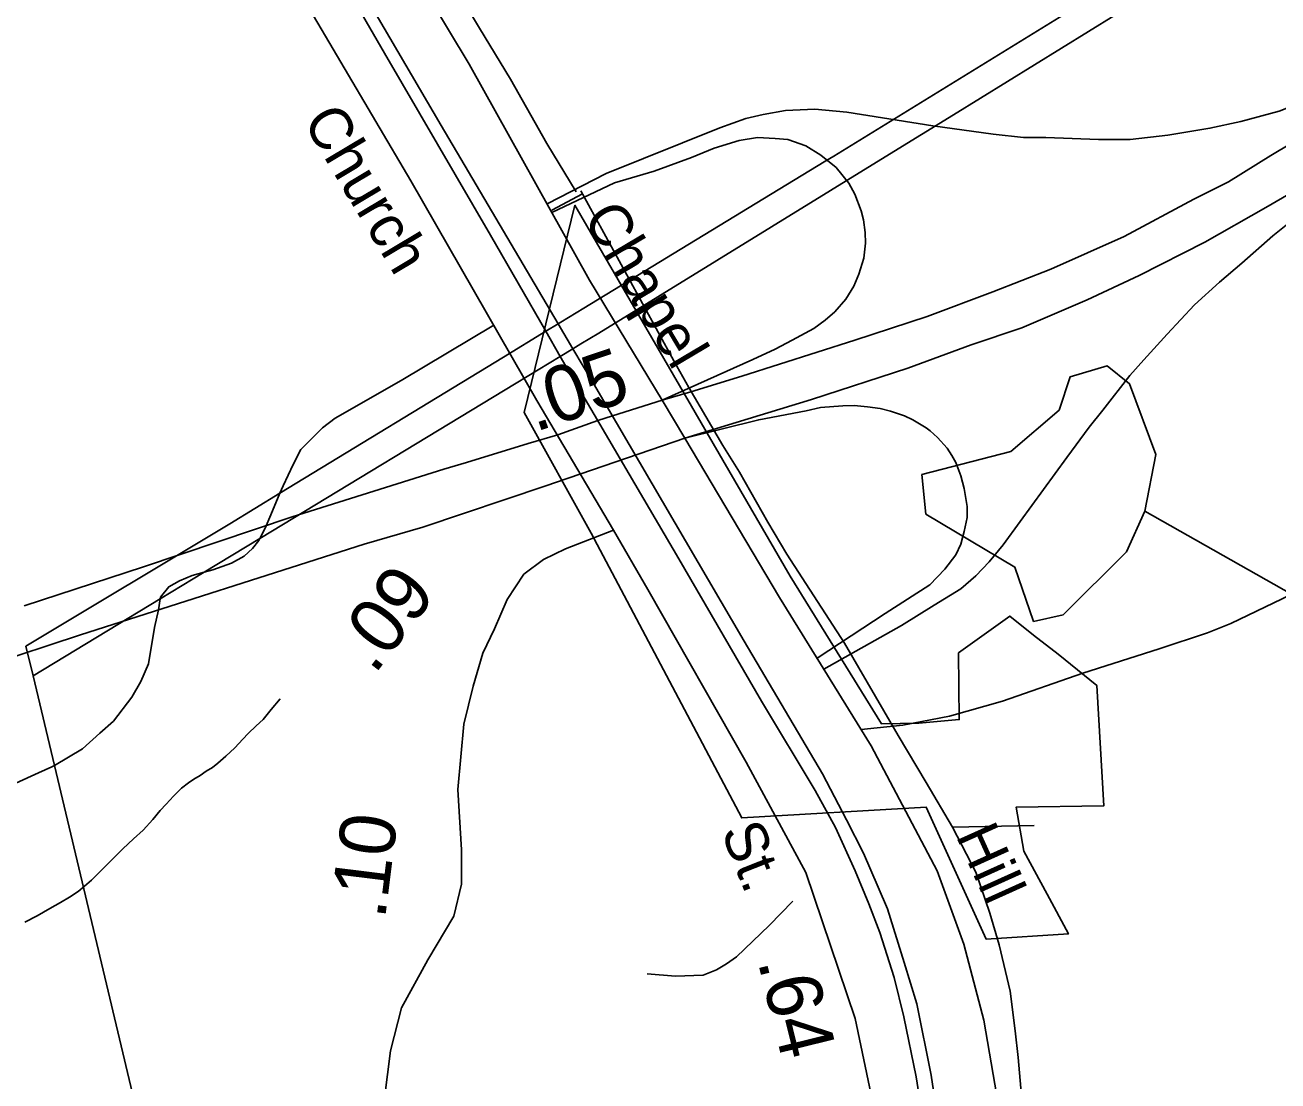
# Model space of a CAD drawing. Extents: x 2001466 to 2224147, y 644118 to 847247.
# Drawn here: x 2044369 to 2047181, y 766943 to 769314 of the extents above; entities that cross this region are included whole.
import ezdxf

# ---------------------------------------------------------------- set-up
doc = ezdxf.new("R2010")
doc.units = 0
for name, color, linetype in [('Exist Boundary Political City Limit New Hole', 7, 'Continuous'), ('Exist Hydrographic Misc Water Feature', 7, 'Continuous'), ('Exist Railroad Mainline', 7, 'Continuous'), ('Exist Railroad Siding', 7, 'Continuous'), ('Exist Road Non-System Type 51', 7, 'Continuous'), ('Exist Road Primary Interstate Ramp 1 Lane Attributed', 7, 'Continuous'), ('Exist Road Primary NC Attributed', 7, 'Continuous'), ('Exist Road Primary NC Label', 7, 'Continuous'), ('Exist Road Primary NC Service Mileage Hundredths English Label', 7, 'Continuous'), ('Exist Road Primary NC UnDivided 4 Lane Attributed', 7, 'Continuous'), ('Exist Road Secondary Mileage Hundredths English Label', 7, 'Continuous'), ('Exist Road Secondary Type 41 Attributed', 7, 'Continuous'), ('Exist Road Secondary Type 51 Attributed', 7, 'Continuous'), ('Exist Road Secondary Type 51 Label', 7, 'Continuous'), ('Exist Utilities Electrical Transmission Line', 7, 'Continuous'), ('Map Preparation Boundary City Limit Buffer Line', 7, 'Continuous'), ('Prop Road Primary Interstate Projected', 7, 'Continuous')]:
    doc.layers.add(name, color=color, linetype=linetype)

msp = doc.modelspace()

# ---------------------------------------------------------------- linework, layer by layer
at = {"layer": 'Exist Boundary Political City Limit New Hole'}
msp.add_lwpolyline([(2045639.6, 768173.6), (2045977.8, 767533.9), (2046391.9, 767558.1), (2046526.5, 767261.7), (2046711.2, 767273.8), (2046663.4, 767362.6), (2046611.2, 767459.3), (2046593.9, 767558.4), (2046790.5, 767560.9), (2046774.6, 767831.5), (2046688.1, 767901.6), (2046633, 767944.3), (2046579.5, 767987.2), (2046464.4, 767904.4), (2046465.8, 767755), (2046375.2, 767746.9), (2046291.8, 767745.1), (2046086.4, 768077), (2045603.4, 768909.8), (2045489.5, 768444.4), (2045639.6, 768173.6)], dxfattribs=at)
at = {"layer": 'Exist Hydrographic Misc Water Feature'}
msp.add_line((2046882.2, 768222.7), (2047211.4, 768036.2), dxfattribs=at)
for points in [[(2046882.2, 768222.7), (2046907, 768350.1), (2046848.1, 768508.8), (2046798.1, 768549.2), (2046715.1, 768524.6), (2046690.1, 768449.7), (2046582, 768356.8), (2046382.1, 768305.1), (2046391.1, 768216.3), (2046591, 768097.4), (2046633, 767975.2), (2046699.1, 767990.1), (2046841.2, 768131.6), (2046882.2, 768222.7)], [(2044941.8, 767801.4), (2044921.7, 767777.3), (2044903.6, 767755.3), (2044887.8, 767741.2), (2044869.8, 767723.3), (2044857.9, 767711.2), (2044839.9, 767691.2), (2044820, 767673.1), (2044801.9, 767657.1), (2044790, 767647.1), (2044775.9, 767639), (2044761.9, 767629), (2044748, 767621), (2044736.1, 767613), (2044720.1, 767601), (2044702.1, 767582.9), (2044686.1, 767564.9), (2044672.1, 767550.9), (2044656.1, 767530.9), (2044634.2, 767506.8), (2044612.3, 767486.8), (2044588.3, 767464.7), (2044568.4, 767444.7), (2044544.4, 767420.6), (2044518.5, 767394.6), (2044502.6, 767380.6), (2044488.6, 767368.5), (2044468.5, 767356.5), (2044448.6, 767344.5), (2044424.6, 767330.5), (2044396.5, 767314.4), (2044368.7, 767300.3)]]:
    msp.add_lwpolyline(points, dxfattribs=at)
at = {"layer": 'Exist Railroad Mainline'}
msp.add_lwpolyline([(2044469.7, 770505.8), (2044653.4, 770196), (2044993.6, 769619.1), (2045302.7, 769088.7), (2045565.8, 768643.6), (2045598.9, 768587.5), (2045644.9, 768509.7), (2045983.1, 767930.8), (2046159, 767633.1), (2046212.9, 767530), (2046251.3, 767455.3), (2046283.8, 767378.6), (2046304.8, 767330.2), (2046342.3, 767209.4), (2046370.4, 767116.8), (2046403.1, 766956.1), (2046431.2, 766765.5)], dxfattribs=at)
at = {"layer": 'Exist Railroad Siding'}
msp.add_lwpolyline([(2044469.7, 770505.8), (2044490.4, 770443.4), (2044503.7, 770409.1), (2044528.8, 770362.6), (2044625.3, 770194.6), (2044807, 769882.9), (2044988.7, 769575.2), (2045176, 769251.3), (2045413.7, 768842.4), (2045538, 768626.7), (2045570.5, 768570.3), (2045593.3, 768530.8), (2045836.8, 768115.8), (2046022.3, 767796), (2046142.2, 767595.5), (2046188.5, 767512.5), (2046232.5, 767415.6), (2046263, 767341), (2046287.7, 767276.5), (2046319.6, 767175.8), (2046341.8, 767087.4), (2046369.1, 766952.8), (2046388.5, 766828.4)], dxfattribs=at)
at = {"layer": 'Exist Road Non-System Type 51'}
for points in [[(2045421, 768640.2), (2045213, 768516.5), (2045065.3, 768431.5), (2045036.8, 768410.1), (2044987.8, 768361.1), (2044971.1, 768327.5), (2044948.2, 768279.9), (2044941.1, 768263)], [(2044941.1, 768263), (2044920.8, 768214.5), (2044908.2, 768184.7), (2044896, 768161.6)], [(2044896, 768161.6), (2044893.6, 768157), (2044879.3, 768139.3), (2044860.9, 768121.7), (2044832.6, 768106.3), (2044790.3, 768091.2), (2044770.7, 768085.6)], [(2044770.7, 768085.6), (2044744, 768078.1), (2044715.8, 768066.7), (2044691.5, 768053.2), (2044673, 768029.5), (2044672.5, 768026.1)], [(2044672.5, 768026.1), (2044668.5, 768001.6), (2044659.6, 767961.8), (2044646, 767880.1), (2044629.2, 767840.4), (2044608.4, 767804.9), (2044567.3, 767751.7), (2044536.8, 767724.3), (2044498.1, 767689.1), (2044435.3, 767652.1)], [(2047211.4, 768036.2), (2047191.1, 768026.1), (2047075.9, 767970.4), (2047023.5, 767949.5), (2046914.7, 767913.7), (2046743.6, 767859.2), (2046562.8, 767796.4), (2046444, 767762.5), (2046339.4, 767742.7), (2046246, 767732.7)], [(2044435.3, 767652.1), (2044429.2, 767648.5), (2044399, 767635.1), (2044348.5, 767612.2), (2044292.1, 767595.3), (2044262, 767587.9), (2044229.7, 767572.6), (2044203.4, 767559.1)], [(2046092.5, 767347.2), (2046039.3, 767292.3), (2045965.9, 767221.8), (2045943.6, 767206.2), (2045921.3, 767192.7), (2045891.1, 767181.3), (2045829, 767178.6), (2045765.1, 767183.9)]]:
    msp.add_lwpolyline(points, dxfattribs=at)
at = {"layer": 'Exist Road Primary Interstate Ramp 1 Lane Attributed'}
for points in [[(2045540.7, 768913.2), (2045673.7, 768980.7), (2045928.8, 769083.6), (2045987, 769104.7), (2046026.1, 769113.7), (2046076.3, 769122.7), (2046141.5, 769125.7), (2046213.6, 769118.9), (2046406.4, 769088.4), (2046541.8, 769069.4), (2046610.5, 769061.7), (2046660.2, 769061.7), (2046778.8, 769057.5), (2046849.9, 769057.5), (2046934.5, 769067.1), (2047028.6, 769082.5), (2047097.8, 769097.8), (2047184.3, 769120.9), (2047398.6, 769206.6), (2047528.6, 769275.2)], [(2046162.1, 767868.4), (2046336.4, 767966), (2046409.4, 768011.8), (2046469.9, 768048.3), (2046503.3, 768077.5), (2046533.5, 768109), (2046564.4, 768147.3), (2046602.8, 768199.5), (2046707.2, 768343.3), (2046757.3, 768411.4), (2046788.2, 768449.7), (2046849.1, 768527.6), (2046880.3, 768562.6), (2046932.9, 768620), (2046994.2, 768686.3), (2047050.4, 768737.3), (2047100.1, 768779.6), (2047169.7, 768840.8), (2047218.8, 768879.7), (2047410.8, 769035.5), (2047526.5, 769146.1)], [(2045799.2, 768472.1), (2046002.7, 768563.3), (2046053, 768586.5), (2046091.3, 768606.8), (2046139.3, 768633), (2046164.8, 768651.8), (2046186.6, 768670.5), (2046211.4, 768699), (2046229.4, 768728.3), (2046240.7, 768755.3), (2046251.7, 768790.8), (2046255.2, 768824.7), (2046254.7, 768848.4), (2046250.7, 768877.2), (2046246.1, 768897.4), (2046231.5, 768934.8), (2046218.3, 768959), (2046189.6, 768994.6), (2046155.6, 769022.6), (2046121.5, 769043), (2046081.4, 769057.4), (2046052.7, 769059.7), (2046013.2, 769062.1), (2045972.2, 769055), (2045915.9, 769037.6), (2045864.7, 769017.1), (2045780.8, 768986.4), (2045692.3, 768959.9), (2045551.8, 768893.3)], [(2046146.8, 767893.1), (2046299.9, 767993), (2046399.8, 768057.8), (2046433.5, 768092.7), (2046458.4, 768125.1), (2046469.6, 768148.8), (2046477.1, 768177.5), (2046483.4, 768208.7), (2046483.4, 768233.6), (2046477.1, 768273.5), (2046469.6, 768302.2), (2046458.4, 768332.1), (2046449.7, 768347.8), (2046438.5, 768364.5), (2046417.1, 768388.3), (2046401, 768403.2), (2046392, 768410.1), (2046361.8, 768428), (2046343.1, 768436.7), (2046311.5, 768447.4), (2046288.4, 768453.2), (2046259.7, 768457.5), (2046230.2, 768460.4), (2046204.3, 768459.7), (2046154.3, 768455.3), (2046122.6, 768448.2), (2046015.9, 768428.1), (2045849.8, 768387.1)]]:
    msp.add_lwpolyline(points, dxfattribs=at)
at = {"layer": 'Exist Road Primary NC Attributed'}
for points in [[(2044545.2, 770618.2), (2044643.4, 770448.9), (2044820.4, 770151.8), (2045094, 769678.3), (2045365.9, 769226.6), (2045636.2, 768741.9), (2045784.3, 768497.1), (2045799.2, 768472.1)], [(2045799.2, 768472.1), (2045849.8, 768387.1)], [(2045849.8, 768387.1), (2046062.7, 768029.3), (2046268.6, 767696), (2046416.7, 767415), (2046476.2, 767250.8), (2046521.3, 767080.1), (2046558.3, 766861.9), (2046596.9, 766518.1), (2046637.1, 766181.5), (2046687, 765914.2), (2046754.6, 765686.3), (2046841.5, 765480.2), (2046923.6, 765325.6), (2047050.7, 765129.9)]]:
    msp.add_lwpolyline(points, dxfattribs=at)
at = {"layer": 'Exist Road Primary NC UnDivided 4 Lane Attributed'}
for p, q in [((2045863.4, 768490.7), (2045799.2, 768472.1)), ((2045799.2, 768472.1), (2045687.5, 768436.6)), ((2045687.5, 768436.6), (2045654.5, 768426.5)), ((2045654.5, 768426.5), (2045564.6, 768393.9))]:
    msp.add_line(p, q, dxfattribs=at)
for points in [[(2047528.6, 769275.2), (2047386.2, 769165.6), (2047254.7, 769074.4), (2047165.7, 769021.2), (2047070.2, 768962.5), (2046992.4, 768923.7), (2046836.4, 768839.6), (2046671.8, 768766.5), (2046541.7, 768715.7), (2046393.8, 768659.9), (2046231.7, 768607.2), (2045978.3, 768525.9), (2045863.4, 768490.7)], [(2047526.5, 769146.1), (2047261.4, 768966.5), (2047154.1, 768904.7), (2047017.4, 768826.6), (2046869.5, 768751.8), (2046752.8, 768697.5), (2046606.7, 768634.5), (2046492.8, 768596), (2046350.5, 768543.7), (2046134.2, 768473.9), (2045849.8, 768387.1)], [(2045849.8, 768387.1), (2045538.1, 768280), (2045261.7, 768187), (2045130.4, 768148.7), (2044493.6, 767945.4), (2044284, 767876), (2043932.3, 767762.7)], [(2045564.9, 768394.1), (2045498.2, 768374.7), (2045359.8, 768332.5), (2045308.8, 768316.8), (2044968.9, 768210.4), (2044634.8, 768098), (2044367.3, 768010.2)]]:
    msp.add_lwpolyline(points, dxfattribs=at)
at = {"layer": 'Exist Road Secondary Type 41 Attributed'}
msp.add_lwpolyline([(2045689.8, 768180.3), (2045581.9, 768138), (2045532.7, 768114.4), (2045488.9, 768081.3), (2045451.4, 768024.6), (2045422.6, 767958.3), (2045396.4, 767903.7), (2045375, 767829.9), (2045353.7, 767744.5), (2045340.8, 767598), (2045348.9, 767462.7), (2045348.9, 767385.4), (2045331.2, 767313.8), (2045273.2, 767215.5), (2045213.7, 767107.6), (2045189.6, 767011), (2045170.2, 766858), (2045149.3, 766723.5), (2045125.2, 766635), (2045080.1, 766586.7), (2044991.6, 766517.4), (2044821, 766409.5), (2044648.8, 766356.4), (2044072.7, 766220.3)], dxfattribs=at)
at = {"layer": 'Exist Road Secondary Type 51 Attributed'}
for points in [[(2044587.7, 770062.7), (2044750.2, 769782.5), (2044920.8, 769498.3), (2045234.6, 768964.4), (2045517.8, 768471.6), (2045689.8, 768180.3)], [(2045689.8, 768180.3), (2045766.8, 768047), (2045987.7, 767659.2), (2046121.3, 767411.2), (2046232.4, 767083.5), (2046283.8, 766837.1), (2046314.4, 766679.3), (2046322.5, 766498.1), (2046320.9, 766261.4), (2046328.9, 765832.2), (2046383.6, 765455.3), (2046456, 765098.6)]]:
    msp.add_lwpolyline(points, dxfattribs=at)
at = {"layer": 'Exist Utilities Electrical Transmission Line'}
for p, q in [((2045565.8, 768643.6), (2045538, 768626.7)), ((2045538, 768626.7), (2045443, 768568.8)), ((2045598.9, 768587.5), (2045570.5, 768570.3)), ((2045443, 768568.8), (2044941.1, 768263)), ((2045570.5, 768570.3), (2045471.2, 768510.1)), ((2045471.2, 768510.1), (2044896, 768161.6)), ((2044896, 768161.6), (2044770.7, 768085.6)), ((2044770.7, 768085.6), (2044672.5, 768026.1)), ((2044672.5, 768026.1), (2044387.4, 767853.4)), ((2044387.4, 767853.4), (2044435.3, 767652.1))]:
    msp.add_line(p, q, dxfattribs=at)
for points in [[(2047050.4, 769557), (2046748.5, 769367.2), (2046184.3, 769020.2)], [(2047050.4, 769557), (2046998.2, 769450.1), (2046453.1, 769113)], [(2046453.1, 769113), (2046309.4, 769024.1), (2045656.8, 768622.9)], [(2046184.3, 769020.2), (2046163.1, 769007.1), (2045623.1, 768678.5)], [(2045623.1, 768678.5), (2045571.7, 768647.2), (2045565.8, 768643.6)], [(2045656.8, 768622.9), (2045616.7, 768598.3), (2045598.9, 768587.5)], [(2044941.1, 768263), (2044828.4, 768194.4), (2044370.8, 767919.7), (2044387.4, 767853.4)], [(2044435.3, 767652.1), (2044636, 766808.2), (2044750.2, 766327.3)]]:
    msp.add_lwpolyline(points, dxfattribs=at)
at = {"layer": 'Map Preparation Boundary City Limit Buffer Line'}
msp.add_lwpolyline([(2045639.6, 768173.6), (2045977.8, 767533.9), (2046391.9, 767558.1), (2046526.5, 767261.7), (2046711.2, 767273.8), (2046663.4, 767362.6), (2046611.2, 767459.3), (2046593.9, 767558.4), (2046790.5, 767560.9), (2046774.6, 767831.5), (2046688.1, 767901.6), (2046633, 767944.3), (2046579.5, 767987.2), (2046464.4, 767904.4), (2046465.8, 767755), (2046375.2, 767746.9), (2046291.8, 767745.1), (2046086.4, 768077), (2045603.4, 768909.8), (2045489.5, 768444.4), (2045639.6, 768173.6)], dxfattribs=at)
at = {"layer": 'Prop Road Primary Interstate Projected'}
for p, q in [((2045620.4, 768935.2), (2045551.2, 768898.9)), ((2045859.2, 768500.7), (2045935.5, 768370.4)), ((2046450.7, 767513.4), (2046633.8, 767517.3))]:
    msp.add_line(p, q, dxfattribs=at)
for points in [[(2044655.9, 770416.1), (2044888.2, 770076.5), (2044996.2, 769914.6), (2045075.5, 769806.9), (2045103.9, 769766.1), (2045254.4, 769532.2), (2045389.4, 769307.4), (2045458.9, 769193), (2045540.6, 769048.2), (2045606.4, 768939.7)], [(2045616.5, 768942.1), (2045720.1, 768753.8), (2045825, 768560.5), (2045859.2, 768500.7)], [(2045935.5, 768370.4), (2045972.5, 768310.2), (2046036.5, 768198.3), (2046079.2, 768126.4), (2046208.5, 767926.2)], [(2046450.7, 767513.4), (2046392, 767613.4), (2046328.6, 767719), (2046208.5, 767926.2)], [(2046663.9, 766057.4), (2046626.3, 766342.8), (2046622.9, 766396.2), (2046616.2, 766514.7), (2046608.6, 766875.4), (2046598.4, 766995.9), (2046591.6, 767056.2), (2046580.5, 767144.8), (2046555.2, 767249.2), (2046534.6, 767320.4), (2046503, 767412.2), (2046450.7, 767513.4)]]:
    msp.add_lwpolyline(points, dxfattribs=at)

# ---------------------------------------------------------------- texts
at = {"layer": 'Exist Road Primary NC Label'}
for s, rotation, p in [('Chapel', 300.6894, (2045619.6, 768881.7)), ('Hill', 294.2656, (2046457.4, 767494.4))]:
    msp.add_text(s, height=95, rotation=rotation, dxfattribs=at).set_placement(p)
at = {"layer": 'Exist Road Primary NC Service Mileage Hundredths English Label'}
msp.add_text('.05', height=125, rotation=18.6907, dxfattribs=at).set_placement((2045513.7, 768400.1))
at = {"layer": 'Exist Road Secondary Mileage Hundredths English Label'}
for s, rotation, p in [('.09', 52.2877, (2045153, 767853.8)), ('.10', 82.9132, (2045176.9, 767304.6)), ('.64', 283.8857, (2046013.4, 767212))]:
    msp.add_text(s, height=125, rotation=rotation, dxfattribs=at).set_placement(p)
at = {"layer": 'Exist Road Secondary Type 51 Label'}
for s, rotation, p in [('Church', 300.8332, (2044991.1, 769098.9)), (' St.', 291.5892, (2045917.4, 767536.8))]:
    msp.add_text(s, height=95, rotation=rotation, dxfattribs=at).set_placement(p)

doc.saveas('drawing.dxf')
